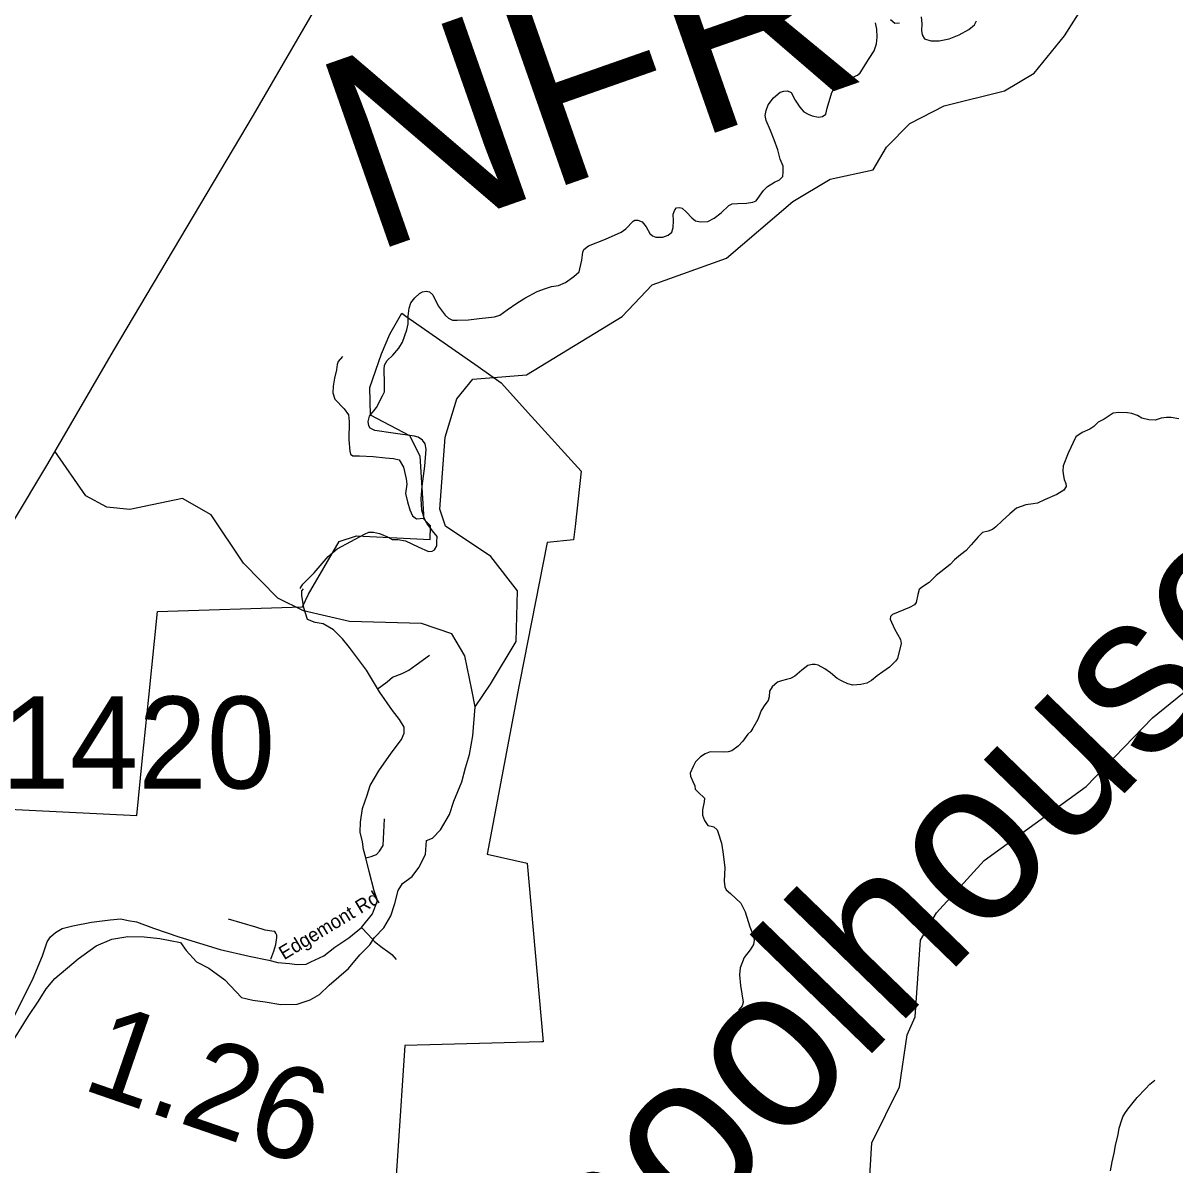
# Model space of a CAD drawing. Extents: x 1159738 to 1321356, y 736314 to 882035.
# Drawn here: x 1180449 to 1186706, y 832224 to 838429 of the extents above; entities that cross this region are included whole.
import ezdxf

# ---------------------------------------------------------------- set-up
doc = ezdxf.new("R2010")
doc.units = 0
for name, color, linetype in [('Exist Boundary Land Use Forest National US Forest Service', 7, 'Continuous'), ('Exist Boundary Political CountyLine', 7, 'Continuous'), ('Exist Geographical Mountain Summit Label', 7, 'Continuous'), ('Exist Hydrographic Creek Single Shore', 7, 'Continuous'), ('Exist Hydrographic Misc Water Feature', 7, 'Continuous'), ('Exist Road Non-System Type 51', 7, 'Continuous'), ('Exist Road Secondary Mileage Hundredths English Label', 7, 'Continuous'), ('Exist Road Secondary Type 41 Attributed', 7, 'Continuous'), ('Exist Road Secondary Type 51 Label', 7, 'Continuous'), ('Exist Road Secondary Type 51 Number Label', 7, 'Continuous'), ('Exist Road State Agency Type 41 Label', 7, 'Continuous'), ('Exist Road State Agency Type 41 National Forest', 7, 'Continuous')]:
    doc.layers.add(name, color=color, linetype=linetype)

msp = doc.modelspace()

# ---------------------------------------------------------------- linework, layer by layer
at = {"layer": 'Exist Boundary Land Use Forest National US Forest Service'}
for points in [[(1181179, 835231.7), (1181966.1, 835258), (1182000.1, 835326.9), (1182166.2, 835612.5), (1182259.2, 835643.4), (1182659.2, 835622.3), (1182661.2, 835697.8), (1182628.2, 835731.2), (1182605.1, 836076.4), (1182549.2, 836185.8), (1182336.2, 836298.4), (1182332.2, 836449.5), (1182395.1, 836632), (1182441.1, 836738.7), (1182506.7, 836852.6)], [(1182506.7, 836852.6), (1182528.5, 836837.2), (1182920.2, 836562.6), (1183045.1, 836475.1), (1183211, 836292.1), (1183480.1, 835995), (1183447, 835693.1), (1183439.1, 835622), (1183295.1, 835606.1), (1183147.2, 834852.1), (1183141.9, 834823.9), (1182969.3, 833914.1), (1183187.2, 833864.1), (1183274.3, 832893), (1183265.5, 832892.8), (1182523.3, 832873), (1182409.2, 831156.8)], [(1179494.1, 834201.4), (1181066.2, 834124), (1181096.2, 834419.4), (1181131.5, 834765.6), (1181179, 835231.7)]]:
    msp.add_lwpolyline(points, dxfattribs=at)
at = {"layer": 'Exist Boundary Political CountyLine'}
msp.add_lwpolyline([(1191569.1, 854641.8), (1187998.2, 848562.9), (1186922.2, 846795.7), (1186164.7, 845509.1), (1185790.5, 844883.1), (1185413.6, 844236.7), (1183558.6, 841102.6), (1183190.1, 840472.5), (1182853.2, 839885.1), (1182455.5, 839211.1), (1182070.7, 838569.6), (1181698.1, 837929.5), (1180938.8, 836648.8), (1180580.9, 836034), (1180196.3, 835392.5)], dxfattribs=at)
at = {"layer": 'Exist Hydrographic Creek Single Shore'}
for points in [[(1182903.8, 834714.1), (1182987.2, 834837.8), (1183127.1, 835068), (1183134.2, 835343.6), (1182990.2, 835530.4), (1182744.2, 835696.1), (1182713.1, 835788.6), (1182741.1, 836178.7), (1182805.2, 836387.5), (1182892.2, 836494.1), (1183184.1, 836517.8), (1183702.2, 836835.6), (1183865.1, 837006.4), (1184270.2, 837152.6), (1184629.2, 837460.5), (1184832.2, 837581.2), (1185067.1, 837632.3), (1185138.2, 837755.6), (1185266.1, 837884.4), (1185452.1, 837979.2), (1185780.2, 838061.2), (1185941.2, 838156.5), (1186105.2, 838360), (1186367.2, 838771.6)], [(1182903.8, 834714.1), (1182886.2, 834807), (1182849.2, 834991.6), (1182777.2, 835111.1), (1182612.2, 835167), (1182221.2, 835178.1), (1181972.2, 835235.5), (1181832.1, 835304), (1181646.2, 835494.9), (1181470.1, 835757.6), (1181314.2, 835846.2), (1181029.2, 835786.2), (1180904.2, 835798.5), (1180789.1, 835859.9), (1180621.1, 836103.1)], [(1180372.9, 832864.2), (1180476.5, 833030.6), (1180532.2, 833114.2), (1180574, 833180.8), (1180621.9, 833238.1), (1180748.8, 833345), (1180846.3, 833414.6), (1180931.4, 833451.8), (1181018.1, 833465.7), (1181106.3, 833464.2), (1181192.3, 833455.8), (1181303.7, 833434.1), (1181334.7, 833389.2), (1181390.4, 833328.8), (1181458.5, 833293.2), (1181545.1, 833231.3), (1181636.1, 833134.2), (1181696.5, 833120.2), (1181764.6, 833111), (1181849.7, 833097), (1181937.9, 833098.6), (1182009.1, 833121.8), (1182058.6, 833151.2), (1182111.2, 833200.8), (1182216.4, 833292.1), (1182278.3, 833366.5), (1182332.1, 833420), (1182358.4, 833460.3), (1182407.9, 833512.9), (1182446.6, 833578), (1182468.3, 833644.5), (1182486.9, 833715.8), (1182510.1, 833754.5), (1182562.1, 833792.1), (1182597.7, 833841.6), (1182634.8, 833911.3), (1182641, 833987.2), (1182673.4, 833999.6), (1182716.7, 834046.1), (1182764.7, 834129.7), (1182789.5, 834200.9), (1182831.2, 834306.2), (1182851.3, 834382.1), (1182873, 834454.9), (1182891.6, 834555.6), (1182903.8, 834714.1)]]:
    msp.add_lwpolyline(points, dxfattribs=at)
at = {"layer": 'Exist Hydrographic Misc Water Feature'}
for points in [[(1185059.2, 832344.3), (1185210.3, 832649.9), (1185251.3, 832931.3), (1185295.3, 833029), (1185324.3, 833445.3), (1185411.2, 833594.4), (1185670.2, 833878.2), (1186223.2, 834280.8), (1186584.2, 834654.3), (1186814.2, 834840.1)], [(1186354.9, 832192.5), (1186364.4, 832242.3), (1186375.7, 832288), (1186382.9, 832329.8), (1186396.5, 832389.5), (1186403.5, 832425.3), (1186416.8, 832469), (1186423.3, 832486.7), (1186433.9, 832504.5), (1186450.5, 832528), (1186500.3, 832590.7), (1186545.7, 832637.4), (1186568.4, 832662.8), (1186597.1, 832686)], [(1184334, 830291.9), (1184370.3, 830378.8), (1184540.3, 830490.2), (1184653.3, 830697.6), (1184658.3, 830839.1), (1184746.2, 831001.5), (1184829.3, 831292), (1184900.2, 831425.1), (1184956.2, 831657.1), (1185027.3, 831803.4), (1185059.2, 832344.3)]]:
    msp.add_lwpolyline(points, dxfattribs=at)
at = {"layer": 'Exist Road Non-System Type 51'}
for points in [[(1182184.2, 836617.5), (1182161, 836591.1), (1182154.8, 836574.1), (1182151.7, 836544.7), (1182140.9, 836499.8), (1182133.1, 836456.4), (1182131.6, 836419.2), (1182142.4, 836385.2), (1182193.5, 836332.5), (1182216.7, 836300), (1182219.8, 836264.4), (1182218.2, 836165.3), (1182222.9, 836103.4), (1182227.5, 836086.3), (1182239.9, 836078.6), (1182275.5, 836077), (1182351.3, 836073.9), (1182417.8, 836067.7), (1182461.2, 836063.1), (1182492.1, 836055.3), (1182515.3, 836016.6), (1182530.5, 835952.4), (1182533.6, 835922.9), (1182525.8, 835873.4), (1182536.7, 835828.5), (1182549, 835783.6), (1182564.5, 835751), (1182586.2, 835735.6), (1182628, 835738.7)], [(1186725.8, 836278.1), (1186684.3, 836286), (1186659.6, 836286), (1186630, 836283), (1186598.4, 836272.2), (1186563.8, 836273.2), (1186526.3, 836283), (1186501.5, 836296.9), (1186470.9, 836307.8), (1186447.2, 836311.7), (1186400.8, 836313.7), (1186370.8, 836308.8), (1186321.4, 836276.1), (1186287.8, 836260.3), (1186264.1, 836237.6), (1186243.3, 836222.7), (1186200.8, 836204.9), (1186167.2, 836180.2), (1186125, 836092.7), (1186098.3, 836023.5), (1186096.3, 835993.8), (1186100.3, 835969.1), (1186104.2, 835949.3), (1186113.1, 835927.5), (1186114.1, 835910.7), (1186102.3, 835892), (1186063.7, 835868.2), (1185997.5, 835838.6), (1185959.3, 835821.2), (1185935.6, 835816.3), (1185895.1, 835812.3), (1185845.7, 835792.6), (1185808.2, 835762.9), (1185766.7, 835724.3), (1185733.1, 835692.7), (1185714.3, 835676.9), (1185690.6, 835669), (1185660, 835661.1), (1185636.2, 835637.3), (1185598.7, 835593.8), (1185572.4, 835563.7), (1185540.7, 835539.9), (1185508.1, 835513.2), (1185485.4, 835486.5), (1185458.7, 835467.8), (1185409.3, 835428.2), (1185369.8, 835388.7), (1185334.2, 835365.9), (1185316.5, 835351.1), (1185308.6, 835323.4), (1185299.7, 835280.9), (1185291, 835268.4), (1185263.4, 835253.6), (1185170.5, 835215), (1185160.6, 835205.1), (1185158.7, 835190.3), (1185181.4, 835136.9), (1185214, 835079.6), (1185218.9, 835058.8), (1185198.2, 834977.1), (1185187.3, 834961.3), (1185154.7, 834929.7)], [(1182371.3, 834809.6), (1182427, 834849.9), (1182454.9, 834874.6), (1182507.5, 834894.8), (1182544.6, 834913.3), (1182583.3, 834941.2), (1182656, 834995.4)], [(1185154.7, 834929.7), (1185119.2, 834904), (1185088.5, 834882.2), (1185056.9, 834857.5), (1185032.2, 834842.7), (1184998.6, 834834.8), (1184956.1, 834830.8), (1184929.5, 834838.7), (1184898.8, 834852.6), (1184870.2, 834868.4), (1184834.6, 834898.1), (1184803, 834919.8), (1184767.4, 834939.6), (1184750.6, 834943.5), (1184734.8, 834943.5), (1184712.1, 834938.6), (1184679.5, 834913.9), (1184640, 834881.2), (1184617.2, 834867.4), (1184596.5, 834862.5), (1184568.8, 834854.5), (1184547.1, 834847.6), (1184517.4, 834822.9), (1184503.3, 834799.8), (1184501.3, 834768.2), (1184496.4, 834748.4), (1184477.6, 834724.7), (1184458.8, 834693.1), (1184439.1, 834645.6), (1184413.4, 834597.1), (1184402.5, 834580.3), (1184385.7, 834564.5), (1184359, 834527.9), (1184333.3, 834500.3), (1184297.8, 834474.5), (1184278, 834469.6), (1184251.3, 834467.6), (1184181.2, 834468.6), (1184153.5, 834458.7), (1184128.8, 834442.9), (1184102.1, 834415.2), (1184088.3, 834389.5), (1184072.8, 834353.4), (1184074.7, 834336.6), (1184087.6, 834307.9), (1184098.5, 834284.2), (1184100.4, 834266.4), (1184116.2, 834249.6), (1184149.8, 834217), (1184148.8, 834197.2), (1184139, 834153.7), (1184139, 834126), (1184149.8, 834095.4), (1184168.6, 834069.1), (1184186.3, 834065.2), (1184200.2, 834062.2), (1184219, 834045.4), (1184224.9, 834029.6), (1184241.7, 833972.2), (1184250.6, 833926.7), (1184261.4, 833840.7), (1184257.4, 833767.1), (1184260.4, 833736.5), (1184267.3, 833718.7), (1184292, 833698.9), (1184348.3, 833646.5), (1184371, 833600), (1184395.7, 833518), (1184417.2, 833468.1), (1184420.2, 833445.3), (1184416.2, 833421.6), (1184398.4, 833392.9), (1184364.9, 833351.4), (1184344.1, 833295.1), (1184341.1, 833257.5), (1184345.1, 833200.1), (1184359.9, 833108.7), (1184354, 833090), (1184336.2, 833067.2), (1184336.2, 833035.6), (1184328.3, 833000), (1184294.7, 832946.6), (1184255.2, 832891.2)], [(1182369.1, 833911.9), (1182384.9, 833929.3), (1182405.5, 833961), (1182411.8, 834105)], [(1182310.7, 833893.4), (1182339.1, 833900.9), (1182369.1, 833911.9)], [(1181794.6, 833342.4), (1181811.6, 833385.8), (1181820.9, 833422.9), (1181827, 833460.1), (1181827, 833472.5), (1181822.4, 833484.9), (1181816.2, 833492.6), (1181799.2, 833494.2), (1181763.6, 833500.3), (1181712.5, 833515.8), (1181565.5, 833560.7)], [(1182287.9, 833515), (1182322.9, 833476.5), (1182357.7, 833438.5), (1182398.8, 833406.9), (1182430.4, 833384.7), (1182452.6, 833368.9), (1182474.7, 833340.4)]]:
    msp.add_lwpolyline(points, dxfattribs=at)
at = {"layer": 'Exist Road Secondary Type 41 Attributed'}
msp.add_lwpolyline([(1180348.9, 832929.6), (1180503, 833238.7), (1180553.6, 833360.6), (1180580.5, 833436.6), (1180598.6, 833464.2), (1180624.7, 833487.2), (1180661.1, 833509.3), (1180719.6, 833523.6), (1180820.8, 833544.1), (1180922, 833556.8), (1180979, 833561.5), (1181020.1, 833553.6), (1181064.4, 833545.7), (1181157.7, 833510.9), (1181295.2, 833463.4), (1181518.9, 833395.9), (1181677, 833358.6), (1181784.5, 833336.5), (1181832, 833324.6), (1181896.8, 833318.3), (1181937.1, 833313.3), (1181986.2, 833315.9), (1182012.1, 833328), (1182083, 833361.7), (1182141.4, 833408.1), (1182218.9, 833459), (1182287.9, 833515), (1182347.4, 833589.1), (1182373.9, 833660.8), (1182356.6, 833714.6), (1182328.1, 833819), (1182310.7, 833893.4), (1182298, 833938.3), (1182291.7, 833981), (1182280.6, 834033.2), (1182282.2, 834087.1), (1182291.7, 834161.4), (1182318.6, 834234.2), (1182334.4, 834286.5), (1182381.9, 834365.6), (1182448.4, 834462.7), (1182503.7, 834535.5), (1182519.5, 834570.3), (1182518, 834603.6), (1182492.7, 834644.7), (1182454.7, 834693.8), (1182385.1, 834795.1), (1182314, 834913.8), (1182222.2, 835035.6), (1182184.3, 835083.1), (1182135.3, 835132.1), (1182078.3, 835165.4), (1182035.6, 835171.7), (1181994.5, 835187.5), (1181974.2, 835251.7), (1181963.1, 835318.2), (1181963.1, 835343.5), (1181971.6, 835355.6)], dxfattribs=at)
at = {"layer": 'Exist Road State Agency Type 41 National Forest'}
for points in [[(1185160.1, 838448.8), (1185183.9, 838428.8), (1185210.1, 838431.3)], [(1185327.7, 838462.5), (1185331.4, 838425), (1185328.9, 838388.7), (1185332.7, 838364.9), (1185345.2, 838343.7), (1185378.9, 838333.6), (1185424, 838333.6), (1185479, 838343.7), (1185534, 838366.2), (1185586.5, 838393.7), (1185616.6, 838420), (1185627.8, 838441.3)], [(1184898.2, 838126.3), (1184922, 838131.3), (1184952, 838133.8), (1184980.8, 838146.4), (1184996.3, 838159.7), (1185045, 838236), (1185071.3, 838278.6), (1185083.8, 838316.1), (1185087.6, 838352.4), (1185086.3, 838396.2), (1185078.8, 838430)], [(1183980.9, 837391.4), (1183989.7, 837415.2), (1183998.4, 837425.2), (1184014.7, 837426.5), (1184028.5, 837422.7), (1184052.2, 837401.4), (1184081, 837371.4), (1184102.2, 837353.9), (1184128.5, 837348.9), (1184168.5, 837351.4), (1184202.3, 837368.9), (1184241.1, 837398.9), (1184282.3, 837437.7), (1184300.3, 837446.4), (1184329.1, 837448.9), (1184379.1, 837451.4), (1184412.9, 837455.2), (1184431.6, 837463.9), (1184470.4, 837519), (1184492.9, 837541.5), (1184530.4, 837564.1), (1184556.7, 837577.8), (1184575.4, 837595.3), (1184577.9, 837620.4), (1184576.7, 837651.7), (1184561.7, 837689.2), (1184547.9, 837740.5), (1184529.2, 837795.6), (1184509.2, 837845.6), (1184484.3, 837899.8), (1184480.5, 837926.1), (1184485.5, 837953.6), (1184495.5, 837984.9), (1184525.5, 838022.5), (1184561.8, 838053.8), (1184580.6, 838060), (1184601.8, 838061.3), (1184620.6, 838051.2), (1184643.1, 838011.2), (1184668.1, 837972.4), (1184690.6, 837947.4), (1184713.1, 837934.9), (1184735.6, 837924.9), (1184769.4, 837918.6), (1184790.7, 837921.1), (1184809.4, 837933.6), (1184816.9, 837967.4), (1184841.9, 838052.5), (1184873.2, 838106.3), (1184898.2, 838126.3)], [(1182540.1, 836794.2), (1182540.1, 836836.7), (1182546.3, 836880.5), (1182555.1, 836909.3), (1182577.6, 836936.8), (1182602.6, 836960.6), (1182618.9, 836969.4), (1182638.9, 836973.1), (1182656.4, 836969.4), (1182675.1, 836953.1), (1182702.7, 836893), (1182741.4, 836841.7), (1182760.2, 836825.4), (1182781.4, 836814.2), (1182806.5, 836814.2), (1182869, 836816.7), (1182926.5, 836824.2), (1182977.8, 836829.2), (1183009.1, 836833), (1183039.1, 836841.7), (1183079.1, 836870.5), (1183130.4, 836908), (1183174.1, 836934.3), (1183241, 836970.3), (1183286.1, 836987.8), (1183318.6, 836997.8), (1183357.3, 837002.9), (1183394.9, 837019.1), (1183441.1, 837051.7), (1183468.6, 837076.7), (1183473.7, 837093), (1183483.7, 837141.8), (1183488.7, 837184.3), (1183494.9, 837199.3), (1183519.9, 837218.1), (1183612.5, 837254.4), (1183697, 837292.6), (1183722.1, 837311.3), (1183762.1, 837352.6), (1183772.1, 837357.6), (1183788.3, 837357.6), (1183810.8, 837348.9), (1183833.4, 837322.6), (1183853.4, 837285.1), (1183868.4, 837273.8), (1183885.9, 837265), (1183924.7, 837266.3), (1183952.2, 837276.3), (1183973.4, 837293.8), (1183979.7, 837318.8), (1183982.2, 837355.1), (1183980.9, 837391.4)], [(1181953.9, 835357.2), (1181968.9, 835381), (1182030.1, 835441.1), (1182106.4, 835531.2), (1182155.2, 835572.5), (1182304, 835652.6), (1182327.8, 835662.6), (1182352.8, 835663.8), (1182384.1, 835656.3), (1182427.8, 835637.6), (1182454.1, 835623.8), (1182484.1, 835622.5), (1182525.4, 835615), (1182594.2, 835582.5), (1182650.4, 835558.7), (1182670.5, 835560), (1182683, 835567.5), (1182695.5, 835588.8), (1182696.7, 835611.3), (1182698, 835640.1), (1182673, 835670.1), (1182641.7, 835712.7), (1182628, 835738.7), (1182614.1, 835783.3), (1182610.3, 835844.6), (1182616.6, 835913.4), (1182630.3, 836021.1), (1182639.1, 836113.7), (1182632.8, 836143.7), (1182619.1, 836163.7), (1182594, 836178.8), (1182575.3, 836185), (1182459, 836200), (1182358.9, 836215), (1182333.9, 836228.8), (1182326.4, 836241.3), (1182322.7, 836265.1), (1182331.4, 836293.1), (1182367.7, 836340.7), (1182401.4, 836403.2), (1182411.5, 836425.8), (1182411.5, 836473.3), (1182410.2, 836547.2), (1182412.7, 836570.9), (1182426.5, 836596), (1182457.7, 836624.7), (1182490.2, 836662.3), (1182509, 836694.8), (1182534, 836762.4), (1182540.1, 836794.2)]]:
    msp.add_lwpolyline(points, dxfattribs=at)

# ---------------------------------------------------------------- texts
at = {"layer": 'Exist Geographical Mountain Summit Label'}
msp.add_text('Schoolhouse Ridge', height=880, rotation=45.84255, dxfattribs=at).set_placement((1182680.7, 830380.7))
at = {"layer": 'Exist Road Secondary Mileage Hundredths English Label'}
msp.add_text('1.26', height=500, rotation=340.96169, dxfattribs=at).set_placement((1180758.2, 832640))
at = {"layer": 'Exist Road Secondary Type 51 Label'}
msp.add_text('Edgemont Rd', height=75, rotation=31.10164, dxfattribs=at).set_placement((1181866.6, 833336.6))
at = {"layer": 'Exist Road Secondary Type 51 Number Label'}
msp.add_text('1420', height=500, dxfattribs=at).set_placement((1180331, 834270))
at = {"layer": 'Exist Road State Agency Type 41 Label'}
msp.add_text('NFR', height=1049.87, rotation=19.32442, dxfattribs=at).set_placement((1182332.3, 837175.6))

doc.saveas('drawing.dxf')
